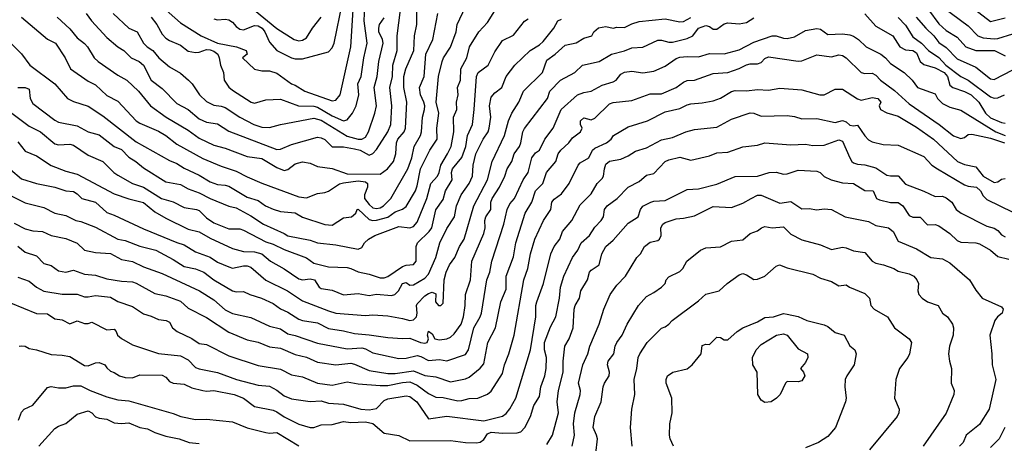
# Model space of a CAD drawing. Header units: metres. Extents: x -46681 to -43747, y -240911 to -237677.
# Tile 848 of 1056: x -44650 to -44517, y -238867 to -238809. Entities that reach past the tile are written whole.
import ezdxf

# ---------------------------------------------------------------- set-up
doc = ezdxf.new("R2010")
doc.units = ezdxf.units.M
doc.layers.add('CONTOUR_INDEX', color=1, linetype='Continuous')
doc.layers.add('CONTOUR_INTER', color=3, linetype='Continuous')

msp = doc.modelspace()

# ---------------------------------------------------------------- linework, layer by layer
at = {"layer": 'CONTOUR_INDEX'}
for points, elevation in [([(-44632.1, -238806.72), (-44628.6, -238809.8), (-44625.81, -238811.52), (-44623.61, -238812.52), (-44621.05, -238813.02), (-44619.72, -238813.52), (-44619.62, -238814.02), (-44620.25, -238814.52), (-44618.6, -238816.03), (-44617.6, -238816.27), (-44616.6, -238816.26), (-44615.6, -238816.58), (-44613.6, -238818.01), (-44613.1, -238818.19), (-44611.79, -238819.02), (-44608.1, -238820.35), (-44607.6, -238820.25), (-44607.05, -238819.52), (-44605.57, -238813.02), (-44605.29, -238808.02)], 100), ([(-44651.6, -238829.63), (-44650.1, -238830.86), (-44648.07, -238831.52), (-44645.6, -238832.01), (-44644.1, -238832.48), (-44643.1, -238832.59), (-44642.6, -238832.89), (-44641.94, -238833.52), (-44640.1, -238834.03), (-44638.6, -238835.44), (-44637.6, -238835.77), (-44633.6, -238837.64), (-44629.1, -238839.5), (-44628.1, -238839.81), (-44626.6, -238840.76), (-44624.6, -238841.48), (-44623.6, -238842.14), (-44622.1, -238842.79), (-44621.6, -238842.97), (-44620.1, -238842.65), (-44619.6, -238842.65), (-44619.1, -238842.84), (-44617.1, -238844.6), (-44614.13, -238846.02), (-44612.1, -238847.37), (-44608.6, -238848.74), (-44607.6, -238849.03), (-44603.6, -238849.34), (-44602.6, -238849.27), (-44600.6, -238849.42), (-44598.6, -238849.76), (-44597.6, -238850.05), (-44597.1, -238849.94), (-44596.7, -238849.52), (-44596.61, -238849.02), (-44596.7, -238848.02), (-44596.6, -238847.78), (-44595.6, -238846.68), (-44595.1, -238846.38), (-44594.6, -238846.2), (-44594.1, -238846.42), (-44594.14, -238847.52), (-44593.73, -238848.02), (-44593.43, -238848.02), (-44593.1, -238847.7), (-44592.97, -238844.52), (-44592.68, -238843.52), (-44592.26, -238842.52), (-44591.52, -238841.52), (-44590.91, -238840.02), (-44590.27, -238839.02), (-44588.94, -238834.52), (-44587.11, -238831.02), (-44586.47, -238828.52), (-44584.79, -238825.02), (-44584.27, -238823.02), (-44583.81, -238822.02), (-44582.87, -238820.52), (-44582.24, -238819.02), (-44579.69, -238816.52), (-44579.1, -238814.85), (-44577.94, -238814.02), (-44576.6, -238812.82), (-44575.1, -238812.49), (-44574.1, -238811.85), (-44573, -238811.52), (-44572.73, -238811.02), (-44572.1, -238810.44), (-44571.1, -238810.3), (-44570.1, -238810.5), (-44569.6, -238810.38), (-44568.6, -238810.41), (-44567.6, -238809.92), (-44566.6, -238809.61), (-44563.1, -238809.23), (-44561.1, -238809.65), (-44560.6, -238809.62), (-44559.6, -238809.06)], 110), ([(-44650.12, -238809.02), (-44646.6, -238812), (-44645.52, -238812.52), (-44644.23, -238814.52), (-44643.48, -238816.02), (-44641.1, -238817.67), (-44640.1, -238818.17), (-44638.6, -238819.62), (-44637.1, -238820.38), (-44634.6, -238823.02), (-44634.1, -238823.33), (-44631.6, -238824.44), (-44630.6, -238825.02), (-44629.1, -238826.17), (-44625.6, -238828.11), (-44623.1, -238829.16), (-44621.1, -238829.84), (-44619.6, -238830.63), (-44617.6, -238831.46), (-44612.6, -238833.32), (-44611.6, -238833.44), (-44610.1, -238832.87), (-44609.1, -238832.71), (-44608.6, -238832.55), (-44607.1, -238831.56), (-44606.6, -238831.4), (-44604.6, -238831.16), (-44603.6, -238831.29), (-44603.35, -238831.52), (-44603.32, -238832.02), (-44603.74, -238833.02), (-44603.72, -238833.52), (-44603.1, -238834.37), (-44602.6, -238834.78), (-44602.1, -238834.89), (-44601.6, -238834.78), (-44601.18, -238834.52), (-44600.17, -238833.52), (-44597.88, -238829.52), (-44597.35, -238828.02), (-44597.02, -238826.52), (-44596.18, -238825.02), (-44596.03, -238824.52), (-44595.91, -238822.52), (-44595.62, -238821.52), (-44595.6, -238821.02), (-44595.7, -238820.52), (-44596.18, -238819.52), (-44596.32, -238818.52), (-44595.69, -238817.02), (-44595.43, -238814.02), (-44594.48, -238812.02), (-44593.84, -238808.52)], 105), ([(-44531.6, -238809.05), (-44530.6, -238810.1), (-44529.6, -238811.69), (-44528.42, -238812.52), (-44527.5, -238813.52), (-44526.1, -238814.48), (-44525.15, -238815.52), (-44523.1, -238817.02), (-44522.1, -238817.54), (-44519.1, -238819.81), (-44518.6, -238819.98), (-44518.1, -238819.92), (-44517.19, -238819.52)], 110), ([(-44651.6, -238847.64), (-44648.1, -238849.1), (-44646.6, -238849.13), (-44645.6, -238849.8), (-44644.6, -238849.96), (-44643.6, -238850.48), (-44642.6, -238850.07), (-44641.6, -238850.43), (-44641.1, -238850.43), (-44640.6, -238850.24), (-44638.6, -238851.3), (-44637.6, -238851.21), (-44637.31, -238851.52), (-44637.12, -238852.02), (-44636.6, -238852.48), (-44635.1, -238853.31), (-44631.6, -238854.51), (-44628.6, -238854.83), (-44627.6, -238855.36), (-44626.6, -238856.39), (-44626.1, -238856.57), (-44623.6, -238857.07), (-44621.05, -238858.02), (-44618.1, -238858.78), (-44616.6, -238858.9), (-44615.6, -238859.44), (-44614.6, -238860.23), (-44613.6, -238860.64), (-44611.1, -238860.99), (-44609.6, -238860.91), (-44608.6, -238861.23), (-44606.6, -238861.35), (-44604.22, -238862.02), (-44603.1, -238862.13), (-44602.1, -238861.93), (-44601.1, -238860.87), (-44600.6, -238860.63), (-44598.1, -238860.23), (-44597.6, -238860.32), (-44596.67, -238861.02), (-44595.1, -238863.35), (-44592.6, -238862.98), (-44587.6, -238863.6), (-44585.1, -238862.96), (-44584.6, -238862.6), (-44584.1, -238861.99), (-44583.29, -238860.52), (-44581.29, -238854.02), (-44580.59, -238849.52), (-44580.58, -238848.02), (-44580.45, -238847.52), (-44579.54, -238845.02), (-44578.56, -238841.02), (-44578.1, -238840.02), (-44577.35, -238839.02), (-44576.99, -238838.02), (-44575.7, -238836.52), (-44574.6, -238834.4), (-44573.1, -238832.9), (-44572.3, -238831.52), (-44571.6, -238830.82), (-44571.41, -238830.52), (-44571.31, -238829.52), (-44571.1, -238828.88), (-44570.6, -238828.49), (-44569.1, -238828.2), (-44568.1, -238827.77), (-44567.1, -238827.13), (-44565.6, -238826.69), (-44563.6, -238825.6), (-44562.1, -238825.3), (-44560.28, -238824.52), (-44559.1, -238824.2), (-44556.1, -238823.87), (-44554.1, -238822.81), (-44551.6, -238821.97), (-44551.1, -238822.02), (-44550.1, -238822.4), (-44546.6, -238822.3), (-44545.6, -238822.43), (-44544.6, -238822.78), (-44542.6, -238822.74), (-44540.1, -238823.25), (-44539.1, -238823.01), (-44538.6, -238823.19), (-44538.1, -238823.64), (-44537.6, -238823.72), (-44537.1, -238823.61), (-44536.1, -238825.05), (-44535.6, -238825.59), (-44535.1, -238825.87), (-44533.6, -238826.24), (-44531.6, -238826.34), (-44528.1, -238827.85), (-44527.04, -238829.02), (-44526.25, -238829.52), (-44522.6, -238831.69), (-44522.1, -238831.88), (-44520.99, -238832.02), (-44520.46, -238832.52), (-44520.1, -238833.18), (-44519.6, -238833.69), (-44516.1, -238835.37)], 115), ([(-44567.55, -238867.02), (-44567.77, -238864.52), (-44567.6, -238862.02), (-44567.2, -238860.02), (-44567.29, -238858.02), (-44566.9, -238856.52), (-44566.74, -238855.02), (-44566.52, -238854.52), (-44565.5, -238853.02), (-44563.6, -238851.06), (-44563.1, -238850.88), (-44562.61, -238850.52), (-44562.15, -238850.02), (-44558.6, -238847.39), (-44557.6, -238846.49), (-44555.77, -238846.02), (-44554.72, -238845.02), (-44553.1, -238843.85), (-44552.6, -238843.69), (-44552.1, -238843.85), (-44551.1, -238844.47), (-44550.6, -238844.44), (-44549.6, -238844.03), (-44548.1, -238842.67), (-44547.62, -238842.52)], 120), ([(-44547.62, -238842.52), (-44546.6, -238842.9), (-44543.1, -238843.78), (-44542.1, -238844.33), (-44540.6, -238844.75), (-44539.6, -238845.35), (-44538.6, -238845.2), (-44538.17, -238845.52), (-44536.1, -238846.39), (-44535.48, -238847.02), (-44535.26, -238848.02), (-44534.84, -238848.52), (-44533.01, -238849.52), (-44532.1, -238851.02), (-44530.1, -238852.53), (-44529.77, -238853.02), (-44530.03, -238854.52), (-44530.26, -238855.02), (-44531.42, -238856.52), (-44531.88, -238858.02), (-44532.08, -238860.52), (-44531.45, -238862.02), (-44531.5, -238862.52), (-44531.74, -238863.02), (-44535.48, -238867.52)], 120)]:
    msp.add_lwpolyline(points, dxfattribs=dict(at, elevation=elevation))
at = {"layer": 'CONTOUR_INTER'}
for points, elevation in [([(-44652.06, -238812.02), (-44650.1, -238813.98), (-44649, -238815.52), (-44645.6, -238818.05), (-44643.89, -238820.02), (-44643.1, -238820.43), (-44641.1, -238821.05), (-44639.1, -238822.34), (-44634.6, -238825.89), (-44630.1, -238828.41), (-44629.1, -238828.79), (-44628.1, -238829.44), (-44626.1, -238830.38), (-44624.6, -238831.29), (-44623.6, -238831.63), (-44622.6, -238831.72), (-44622.1, -238831.89), (-44619.6, -238833.36), (-44618.1, -238833.83), (-44617.11, -238834.52), (-44616.1, -238834.96), (-44615.1, -238835.31), (-44613.1, -238835.49), (-44612.1, -238836.05), (-44609.1, -238837.04), (-44608.1, -238837.13), (-44606.6, -238836.14), (-44605.51, -238836.02), (-44604.91, -238835.52), (-44604.72, -238835.02), (-44604.6, -238834.96), (-44603.1, -238836.37), (-44602.6, -238836.51), (-44602.1, -238836.47), (-44600.6, -238836.08), (-44599.6, -238835.34), (-44598.6, -238834.98), (-44598.1, -238834.62), (-44596.86, -238832.52), (-44596.6, -238831.84), (-44596.17, -238829.52), (-44594.91, -238827.02), (-44593.93, -238825.52), (-44593.96, -238824.02), (-44593.68, -238822.02), (-44594.03, -238820.52), (-44593.74, -238817.02), (-44593.23, -238815.02), (-44593.05, -238814.52), (-44592.1, -238813.07), (-44591.34, -238811.02), (-44591.2, -238810.02), (-44590.1, -238807.63)], 106), ([(-44632.6, -238809.04), (-44631.83, -238810.02), (-44631.1, -238811.31), (-44630.6, -238811.86), (-44630.1, -238812.19), (-44628.6, -238812.79), (-44627.6, -238813.63), (-44626.6, -238813.8), (-44626.1, -238813.77), (-44625.1, -238813.39), (-44624.6, -238813.43), (-44624.1, -238813.62), (-44623.59, -238814.02), (-44623.39, -238814.52), (-44623.23, -238815.52), (-44622.82, -238816.52), (-44622.7, -238817.52), (-44622.1, -238818.49), (-44621.6, -238818.91), (-44619.05, -238820.52), (-44618.6, -238820.63), (-44617.1, -238820.19), (-44615.1, -238820.11), (-44612.68, -238821.02), (-44610.6, -238821.07), (-44610.1, -238821.2), (-44608.1, -238822.36), (-44606.6, -238823.02), (-44606.1, -238822.89), (-44605.37, -238822.02), (-44604.88, -238821.02), (-44604.51, -238819.52), (-44604.62, -238818.02), (-44604.21, -238817.02), (-44603.85, -238814.52), (-44603.4, -238812.52), (-44603.77, -238809.52), (-44603.71, -238807.52)], 101), ([(-44624.1, -238809.23), (-44623.6, -238809.38), (-44622.6, -238809.3), (-44622.1, -238809.4), (-44621.6, -238809.69), (-44621.1, -238810.29), (-44620.6, -238810.66), (-44620.1, -238810.71), (-44618.6, -238810.13), (-44618.1, -238810.19), (-44617.57, -238810.52), (-44617.22, -238811.02), (-44616.6, -238812.38), (-44615.6, -238813.52), (-44613.6, -238814.51), (-44613.1, -238814.66), (-44612.1, -238814.64), (-44608.6, -238813.69), (-44608.1, -238813.16), (-44607.86, -238812.52), (-44606.73, -238807.02)], 99), ([(-44525.6, -238807.64), (-44522.1, -238810.19), (-44520.79, -238811.52), (-44520.1, -238811.81), (-44518.6, -238811.96), (-44518.1, -238811.91), (-44516.1, -238811.26)], 107), ([(-44523.04, -238806.52), (-44519.1, -238809.6), (-44517.1, -238809.11)], 106), ([(-44650.63, -238818.52), (-44649.6, -238818.55), (-44649.1, -238818.74), (-44648.94, -238820.02), (-44648.6, -238820.68), (-44645.6, -238822.94), (-44645.1, -238823.21), (-44642.6, -238823.69), (-44641.1, -238824.52), (-44639.6, -238824.94), (-44637.6, -238826.49), (-44636.6, -238826.89), (-44635.6, -238827.96), (-44634.67, -238828.52), (-44633.6, -238829.41), (-44630.6, -238831.27), (-44628.6, -238831.65), (-44627.6, -238832.24), (-44626.1, -238832.78), (-44624.6, -238833.55), (-44622.1, -238834.58), (-44621.1, -238834.8), (-44619.1, -238835.9), (-44617.4, -238837.02), (-44614.6, -238838.25), (-44614.1, -238838.58), (-44611.1, -238839.16), (-44610.1, -238839.53), (-44607.6, -238839.8), (-44604.6, -238840.41), (-44604.1, -238840.15), (-44603.73, -238839.52), (-44603.21, -238839.02), (-44602.35, -238838.52), (-44599.1, -238837.34), (-44597.6, -238837.52), (-44597.1, -238837.32), (-44596.6, -238836.75), (-44595.31, -238833.52), (-44594.79, -238831.52), (-44593.89, -238830.52), (-44593.63, -238830.02), (-44593.42, -238829.02), (-44592.5, -238827.52), (-44592.04, -238826.52), (-44591.66, -238824.52), (-44591.71, -238822.52), (-44591.24, -238821.52), (-44591.29, -238820.52), (-44591.07, -238819.52), (-44591.17, -238818.52), (-44590.76, -238817.52), (-44590.71, -238816.02), (-44589.89, -238814.52), (-44589.56, -238813.02), (-44588.28, -238811.02), (-44587.1, -238809.73), (-44586.1, -238808.17)], 107), ([(-44645.31, -238809.02), (-44643.6, -238810.61), (-44642.6, -238811.83), (-44641.6, -238812.6), (-44641.21, -238813.02), (-44640.3, -238814.52), (-44639.75, -238815.02), (-44637.1, -238816.87), (-44635.87, -238817.52), (-44634.28, -238819.02), (-44632.66, -238821.02), (-44630.56, -238822.52), (-44627.6, -238824.31), (-44626.1, -238825.4), (-44624.1, -238826.33), (-44622.6, -238826.73), (-44619.6, -238827.85), (-44617.6, -238828.15), (-44615.6, -238829.36), (-44614.6, -238829.73), (-44614.1, -238829.62), (-44613.1, -238828.86), (-44612.1, -238828.56), (-44611.1, -238828.76), (-44610.1, -238829.22), (-44608.1, -238829.48), (-44606.1, -238830.19), (-44601.6, -238830.23), (-44600.65, -238829.52), (-44599.82, -238828.52), (-44599.52, -238827.52), (-44599.43, -238826.02), (-44599.24, -238825.52), (-44598.39, -238824.52), (-44598.21, -238824.02), (-44598, -238820.52), (-44598.43, -238818.52), (-44598.41, -238817.02), (-44598.17, -238816.02), (-44597.09, -238813.52), (-44596.99, -238811.52), (-44596.65, -238810.02), (-44596.66, -238808.02)], 104), ([(-44641.35, -238808.52), (-44640.65, -238809.52), (-44638.6, -238811.77), (-44637.1, -238813.04), (-44636.28, -238813.52), (-44635.3, -238814.52), (-44634.2, -238815.02), (-44633.6, -238815.5), (-44632.6, -238817.53), (-44631.1, -238818.66), (-44629.1, -238820.71), (-44627.6, -238821.49), (-44626.1, -238822.76), (-44625.1, -238823.21), (-44623.6, -238823.44), (-44622.1, -238824.43), (-44615.6, -238826.91), (-44615.1, -238826.88), (-44613.6, -238826.24), (-44610.1, -238825.25), (-44609.6, -238825.33), (-44609.1, -238825.57), (-44608.1, -238826.55), (-44606.6, -238826.57), (-44605.1, -238826.81), (-44604.31, -238827.02), (-44603.1, -238827.67), (-44602.6, -238827.45), (-44602.1, -238826.89), (-44600.58, -238824.52), (-44600.2, -238823.52), (-44600.05, -238821.02), (-44600.32, -238818.52), (-44599.94, -238817.02), (-44599.9, -238815.52), (-44599.34, -238813.52), (-44599.3, -238811.52), (-44598.85, -238808.02)], 103), ([(-44637.72, -238808.52), (-44635.6, -238810.49), (-44634.48, -238811.02), (-44633.61, -238812.52), (-44633.14, -238813.02), (-44632.35, -238813.52), (-44631.53, -238814.52), (-44630.1, -238815.74), (-44628.6, -238816.57), (-44627.53, -238817.52), (-44627.04, -238818.02), (-44626.05, -238819.52), (-44625.1, -238820.43), (-44624.1, -238820.93), (-44623.1, -238821.03), (-44622.6, -238821.21), (-44620.6, -238822.53), (-44618.69, -238823.52), (-44617.6, -238823.9), (-44616.6, -238823.95), (-44615.1, -238823.51), (-44610.6, -238822.66), (-44609.6, -238822.94), (-44606.1, -238825.1), (-44604.6, -238825.52), (-44604.1, -238825.53), (-44603.6, -238825.25), (-44603.18, -238824.52), (-44602.33, -238822.02), (-44602.11, -238821.02), (-44602.43, -238818.52), (-44602.02, -238817.02), (-44601.78, -238815.02), (-44601.21, -238812.52), (-44601.3, -238812.02), (-44601.78, -238811.02), (-44601.81, -238810.52), (-44601.69, -238810.02), (-44601.1, -238809.13)], 102), ([(-44618.6, -238808.05), (-44615.6, -238810.55), (-44613.26, -238812.02), (-44612.6, -238812.22), (-44612.1, -238812.13), (-44611.6, -238811.82), (-44610.77, -238810.52), (-44609.6, -238809.04)], 98), ([(-44536.1, -238808.57), (-44534.6, -238810.22), (-44532.3, -238811.52), (-44531.37, -238813.02), (-44530.6, -238813.43), (-44529.58, -238813.52), (-44529.1, -238813.83), (-44528.63, -238815.02), (-44528.1, -238815.43), (-44526.6, -238815.88), (-44525.36, -238816.52), (-44524.92, -238817.02), (-44524.6, -238818.21), (-44524.2, -238818.52), (-44522.6, -238819.05), (-44521.72, -238819.52), (-44520.68, -238820.52), (-44519.79, -238822.02), (-44519.1, -238822.63), (-44517.6, -238823.24), (-44517.1, -238823.33)], 111), ([(-44529.15, -238809.02), (-44527.85, -238810.52), (-44526.77, -238811.52), (-44526.1, -238812.46), (-44525.1, -238813.14), (-44523.6, -238814.66), (-44521.1, -238815.8), (-44519.1, -238817.34), (-44518.6, -238817.43), (-44516.1, -238816.12)], 109), ([(-44527.49, -238808.02), (-44526.1, -238809.94), (-44525.1, -238810.83), (-44523.6, -238811.7), (-44522.43, -238813.02), (-44521.1, -238813.54), (-44518.58, -238813.52), (-44517.1, -238814.23)], 108), ([(-44653.87, -238832.02), (-44649.6, -238834.14), (-44647.1, -238834.75), (-44645.6, -238835.52), (-44644.1, -238835.85), (-44642.77, -238836.52), (-44642.1, -238836.65), (-44640.1, -238837.42), (-44637.1, -238839.03), (-44636.1, -238839.2), (-44634.1, -238840), (-44631.96, -238840.52), (-44629.6, -238841.77), (-44628.1, -238842.72), (-44626.6, -238843.07), (-44625.47, -238843.52), (-44624.1, -238844.52), (-44621.6, -238846.01), (-44621.1, -238846.14), (-44620.1, -238846.11), (-44619.25, -238846.52), (-44617.68, -238847.02), (-44616.1, -238847.75), (-44615.1, -238848.46), (-44614.1, -238848.9), (-44612.6, -238849.86), (-44612.1, -238850.05), (-44610.1, -238850.35), (-44608.6, -238851.12), (-44606.6, -238851.42), (-44605.1, -238851.8), (-44603.1, -238851.95), (-44600.6, -238852.35), (-44598.6, -238852.48), (-44597.6, -238852.42), (-44596.17, -238853.02), (-44595.6, -238853.08), (-44595.25, -238853.02), (-44595.1, -238852.52), (-44595.24, -238852.02), (-44595.1, -238851.47), (-44594.6, -238851.83), (-44594.21, -238852.52), (-44593.6, -238852.64), (-44592.6, -238852.5), (-44592.1, -238852.28), (-44591.6, -238851.82), (-44590.65, -238850.52), (-44590.35, -238849.52), (-44590.14, -238848.02), (-44590.1, -238846.52), (-44589.42, -238844.52), (-44589.22, -238842.02), (-44587.6, -238838.29), (-44587.44, -238837.52), (-44587.49, -238836.52), (-44587.33, -238836.02), (-44586.68, -238835.02), (-44586.64, -238834.02), (-44586.48, -238833.52), (-44585.49, -238832.02), (-44584.75, -238830.52), (-44584.43, -238829.52), (-44583.84, -238828.52), (-44583.49, -238827.52), (-44582.79, -238826.52), (-44582.59, -238826.02), (-44582.35, -238824.52), (-44582.1, -238824.05), (-44579.01, -238820.02), (-44578.7, -238819.02), (-44577.22, -238817.52), (-44575.29, -238816.52), (-44574.27, -238815.52), (-44572, -238815.02), (-44570.36, -238814.02), (-44568.6, -238813.56), (-44567.6, -238813.17), (-44566.1, -238813.07), (-44564.1, -238812.13), (-44563.6, -238812.12), (-44562.6, -238812.42), (-44562.1, -238812.39), (-44560.1, -238811.92), (-44559.33, -238811.52), (-44558.58, -238810.52), (-44557.6, -238810.16), (-44557.1, -238810.28), (-44556.6, -238810.66), (-44556.1, -238810.66), (-44555.1, -238809.94), (-44554.6, -238809.8), (-44553.1, -238809.94), (-44552.1, -238809.74), (-44551.1, -238809.11)], 111), ([(-44651.6, -238821.86), (-44649.1, -238823.75), (-44647.56, -238824.52), (-44645.6, -238826.15), (-44645.1, -238826.29), (-44643.6, -238826.19), (-44643.1, -238826.33), (-44641.1, -238827.69), (-44639.11, -238828.52), (-44637.62, -238830.02), (-44637.1, -238830.37), (-44635.1, -238831.53), (-44633.6, -238832.01), (-44631.2, -238833.52), (-44629.6, -238833.97), (-44628.1, -238834.77), (-44626.44, -238835.02), (-44626.1, -238835.17), (-44625.1, -238836.14), (-44624.1, -238836.81), (-44622.1, -238837.63), (-44620.6, -238837.64), (-44620.1, -238837.83), (-44617.1, -238839.41), (-44616.1, -238839.71), (-44614.6, -238840.45), (-44611.6, -238841.58), (-44610.6, -238842.27), (-44608.6, -238842.77), (-44606.1, -238842.88), (-44605.6, -238842.99), (-44604.6, -238843.47), (-44603.1, -238843.77), (-44601.6, -238844.25), (-44601.1, -238844.25), (-44600.6, -238844.07), (-44598.6, -238842.71), (-44598.1, -238842.54), (-44597.1, -238842.47), (-44596.75, -238842.02), (-44596.77, -238840.02), (-44596.58, -238839.52), (-44594.99, -238838.02), (-44594.62, -238837.52), (-44594.1, -238835.08), (-44593.1, -238833.68), (-44592.78, -238832.52), (-44591.9, -238831.02), (-44591.97, -238830.02), (-44591.82, -238829.52), (-44590.6, -238828), (-44590.03, -238826.52), (-44589.83, -238825.02), (-44589.15, -238823.52), (-44588.89, -238821.52), (-44588.6, -238817.02), (-44588.36, -238816.52), (-44587.01, -238815.52), (-44586.1, -238813.69), (-44585.1, -238812.17), (-44583.6, -238811.44), (-44582.1, -238809.54), (-44581.6, -238809.23)], 108), ([(-44650.6, -238825.88), (-44649.6, -238827.15), (-44648.1, -238827.77), (-44646.1, -238829.07), (-44644.1, -238829.84), (-44642.6, -238830.26), (-44637.6, -238832.92), (-44635.6, -238833.58), (-44633.6, -238834.06), (-44632.1, -238835.33), (-44630.6, -238836.2), (-44627.6, -238837.67), (-44626.1, -238838.04), (-44624.6, -238838.91), (-44621.6, -238840.31), (-44620.1, -238840.7), (-44618.6, -238840.77), (-44617.6, -238841.04), (-44616.43, -238842.02), (-44614.6, -238843.04), (-44612.6, -238844.42), (-44612.1, -238844.53), (-44611.1, -238844.42), (-44610.48, -238844.52), (-44609.87, -238845.52), (-44609.6, -238845.71), (-44608.1, -238845.94), (-44606.6, -238846.57), (-44604.6, -238846.39), (-44603.1, -238846.65), (-44602.1, -238846.49), (-44600.1, -238846.64), (-44599.63, -238846.52), (-44599.16, -238846.02), (-44598.6, -238845.02), (-44598.1, -238844.9), (-44597.6, -238845.27), (-44597.1, -238845.21), (-44595.6, -238844.29), (-44595.1, -238843.79), (-44594.09, -238841.52), (-44593.54, -238839.52), (-44592.6, -238837.58), (-44591.58, -238836.02), (-44591.29, -238834.52), (-44590.67, -238833.02), (-44589.6, -238831.51), (-44589.13, -238830.52), (-44589.05, -238829.02), (-44588.67, -238827.52), (-44587.71, -238825.52), (-44587.03, -238824.52), (-44586.88, -238824.02), (-44586.68, -238822.52), (-44586.85, -238821.02), (-44586.6, -238819.85), (-44586.1, -238819.26), (-44585.16, -238818.52), (-44584.6, -238817.06), (-44583.41, -238815.52), (-44581.35, -238813.52), (-44580.1, -238812.74), (-44579.6, -238812.29), (-44578.13, -238810.52), (-44577.59, -238809.52), (-44577.1, -238809.28)], 109), ([(-44651.1, -238836.87), (-44649.6, -238837.65), (-44648.6, -238837.9), (-44647.26, -238838.02), (-44646.1, -238838.54), (-44644.1, -238838.95), (-44642.6, -238839.57), (-44641.59, -238840.52), (-44640.1, -238840.85), (-44638.1, -238840.96), (-44636.6, -238841.77), (-44635.1, -238842.05), (-44633.6, -238842.77), (-44631.1, -238843.66), (-44626.05, -238846.02), (-44624.1, -238847.24), (-44622.6, -238848.58), (-44621.6, -238849.1), (-44619.1, -238849.62), (-44616.6, -238850.79), (-44615.1, -238851.15), (-44614.1, -238851.85), (-44613.1, -238852.06), (-44610.1, -238853.12), (-44606.1, -238853.87), (-44604.1, -238853.75), (-44603.6, -238853.86), (-44602.6, -238854.42), (-44599.1, -238855.17), (-44598.1, -238855.13), (-44596.6, -238854.78), (-44596.1, -238854.9), (-44595.1, -238855.44), (-44593.6, -238855.3), (-44592.6, -238855.49), (-44590.1, -238854.65), (-44589.67, -238854.02), (-44588.97, -238851.02), (-44588.08, -238849.52), (-44587.91, -238849.02), (-44587.22, -238844.52), (-44586.8, -238843.52), (-44586.53, -238842.02), (-44584.92, -238837.02), (-44584.46, -238835.02), (-44584.1, -238834.27), (-44583.46, -238833.52), (-44582.27, -238831.02), (-44581.63, -238830.02), (-44581.12, -238828.02), (-44580.6, -238827.37), (-44580.09, -238827.02), (-44579.36, -238825.52), (-44578.21, -238824.02), (-44577.15, -238821.52), (-44574.95, -238819.52), (-44574.1, -238819.19), (-44573.1, -238819.02), (-44571.6, -238818.19), (-44570.1, -238817.77), (-44569.7, -238817.52), (-44569.1, -238816.72), (-44568.6, -238816.46), (-44567.6, -238816.32), (-44566.1, -238816.56), (-44564.6, -238816.34), (-44563.1, -238815.64), (-44561.6, -238814.59), (-44561.1, -238814.42), (-44560.1, -238814.32), (-44558.6, -238814.36), (-44557.1, -238813.93), (-44555.1, -238813.97), (-44553.1, -238813.42), (-44551.1, -238812.39), (-44548.6, -238811.55), (-44548.1, -238811.53), (-44547.1, -238811.86), (-44546.6, -238811.9), (-44545.6, -238811.66), (-44544.1, -238810.81), (-44542.6, -238810.54), (-44542.1, -238810.66), (-44541.1, -238811.36), (-44539.1, -238811.28), (-44538.1, -238811.4), (-44537.6, -238811.59), (-44536.94, -238812.02), (-44535.9, -238813.02), (-44533.94, -238814.02), (-44533.29, -238814.52), (-44532.6, -238815.28), (-44530.78, -238816.52), (-44529.69, -238817.52), (-44528.98, -238818.52), (-44526.6, -238819.39), (-44526.25, -238820.02), (-44525.6, -238820.7), (-44524.6, -238821.19), (-44523.1, -238821.58), (-44518.37, -238824.52), (-44517.1, -238825.02)], 112), ([(-44650.6, -238839.99), (-44649.6, -238840.81), (-44648.1, -238841.28), (-44647.1, -238842.34), (-44646.1, -238842.61), (-44645.1, -238843.3), (-44644.1, -238843.48), (-44643.1, -238843.23), (-44641.6, -238843.75), (-44640.1, -238843.91), (-44638.6, -238844.39), (-44636.6, -238844.73), (-44635.1, -238844.82), (-44634.6, -238845), (-44632.1, -238846.37), (-44630.6, -238846.7), (-44628.6, -238847.4), (-44627.6, -238848.37), (-44625.1, -238849.64), (-44622.1, -238851.62), (-44619.6, -238852.64), (-44618.1, -238852.98), (-44616.6, -238853.61), (-44615.1, -238853.79), (-44613.1, -238854.64), (-44611.6, -238855), (-44610.1, -238855.67), (-44607.6, -238856.02), (-44605.6, -238855.8), (-44605.1, -238855.92), (-44603.1, -238856.81), (-44600.6, -238857.19), (-44599.6, -238857.19), (-44597.1, -238856.83), (-44595.6, -238857.46), (-44594.1, -238857.67), (-44592.1, -238858.34), (-44590.1, -238857.9), (-44589.6, -238857.68), (-44588.1, -238856.47), (-44587.6, -238855.88), (-44587.05, -238853.02), (-44586.03, -238851.02), (-44585.3, -238847.52), (-44584.6, -238845.79), (-44584.58, -238844.02), (-44583.6, -238841.41), (-44583.26, -238839.52), (-44582.03, -238835.52), (-44581.11, -238834.02), (-44580.6, -238832.5), (-44579.64, -238831.52), (-44579.14, -238830.02), (-44577.89, -238828.52), (-44577.55, -238827.52), (-44577.18, -238827.02), (-44576.1, -238826.02), (-44575.6, -238825.34), (-44574.52, -238824.52), (-44574.33, -238824.02), (-44574.55, -238823.52), (-44574.52, -238823.02), (-44574.1, -238822.64), (-44573.1, -238822.88), (-44572.6, -238822.66), (-44570.6, -238820.75), (-44570.1, -238820.55), (-44567.6, -238820.3), (-44565.1, -238819.38), (-44563.6, -238819.39), (-44561.6, -238818.52), (-44560.6, -238817.79), (-44560.1, -238817.58), (-44559.1, -238817.55), (-44556.6, -238816.64), (-44554.6, -238816.51), (-44553.1, -238815.97), (-44552.1, -238815.46), (-44551.6, -238815.34), (-44550.6, -238815.35), (-44550.1, -238815.13), (-44549.6, -238814.6), (-44549.1, -238814.39), (-44545.1, -238814.97), (-44544.6, -238814.92), (-44542.6, -238814.13), (-44540.6, -238814.36), (-44539.6, -238814.11), (-44539.1, -238814.18), (-44538.6, -238814.53), (-44536.6, -238816.49), (-44536.1, -238816.63), (-44535.1, -238816.57), (-44534.6, -238816.85), (-44533.98, -238817.52), (-44532.1, -238818.94), (-44530.1, -238820.75), (-44526.03, -238823.52), (-44524.1, -238825.06), (-44523.1, -238825.41), (-44522.6, -238825.3), (-44522.1, -238824.9), (-44521.6, -238824.85), (-44519.1, -238825.36), (-44517.21, -238826.02)], 113), ([(-44650.6, -238844.19), (-44649.1, -238844.7), (-44648.08, -238845.52), (-44647.1, -238846.06), (-44644.6, -238846.47), (-44642.6, -238846.48), (-44641.6, -238846.82), (-44641.1, -238846.84), (-44640.1, -238846.64), (-44638.1, -238846.9), (-44637.1, -238847.47), (-44635.1, -238848.14), (-44633.6, -238849.15), (-44632.6, -238849.43), (-44631.6, -238849.88), (-44630.54, -238850.02), (-44630.1, -238850.25), (-44629.69, -238851.02), (-44629.08, -238851.52), (-44627.1, -238852.45), (-44626.1, -238853.13), (-44625.1, -238853.26), (-44622.1, -238854.8), (-44618.1, -238856.13), (-44615.1, -238856.6), (-44613.6, -238857.39), (-44612.1, -238857.66), (-44610.1, -238858.53), (-44608.1, -238858.78), (-44606.1, -238858.31), (-44604.6, -238858.62), (-44601.6, -238858.83), (-44600.6, -238858.81), (-44598.6, -238858.4), (-44597.6, -238858.35), (-44596.6, -238858.79), (-44595.1, -238859.91), (-44594.1, -238860.41), (-44593.1, -238860.43), (-44591.1, -238860.91), (-44590.6, -238860.87), (-44589.6, -238860.57), (-44588.4, -238860.52), (-44587.1, -238860.01), (-44586.6, -238859.59), (-44585.1, -238857.21), (-44584.82, -238856.02), (-44584.22, -238854.52), (-44583.5, -238852.02), (-44582.21, -238844.52), (-44581.65, -238843.02), (-44581.28, -238841.02), (-44580.71, -238839.02), (-44579.54, -238836.52), (-44578.53, -238835.02), (-44578.41, -238834.02), (-44578.1, -238833.65), (-44577.1, -238832.92), (-44576.06, -238831.52), (-44574.84, -238829.02), (-44574.6, -238828.72), (-44573.41, -238828.02), (-44572.93, -238827.02), (-44572.6, -238826.73), (-44571.01, -238826.02), (-44570.37, -238825.52), (-44570.05, -238825.02), (-44568.1, -238823.86), (-44565.47, -238823.02), (-44563.1, -238821.81), (-44561.1, -238821.37), (-44560.1, -238820.86), (-44559.6, -238820.74), (-44558.1, -238820.62), (-44556.6, -238820.33), (-44555.6, -238819.96), (-44554.1, -238819.06), (-44553.6, -238818.92), (-44552.1, -238818.99), (-44550.6, -238818.79), (-44549.1, -238818.88), (-44547.6, -238818.62), (-44544.6, -238818.86), (-44542.19, -238819.52), (-44541.6, -238819.53), (-44540.1, -238818.75), (-44539.1, -238818.76), (-44537.1, -238820.08), (-44536.6, -238820.26), (-44535.1, -238819.88), (-44534.31, -238820.02), (-44533.94, -238820.52), (-44534.16, -238821.02), (-44533.99, -238821.52), (-44533.1, -238821.96), (-44531.6, -238822.41), (-44529.1, -238823.88), (-44526.81, -238825.52), (-44523.54, -238828.52), (-44522.6, -238828.93), (-44521.1, -238829.26), (-44520.07, -238830.52), (-44518.6, -238831.38), (-44518.1, -238831.28), (-44517.6, -238830.92), (-44517.1, -238830.82)], 114), ([(-44650.44, -238853.52), (-44650.1, -238853.44), (-44649.64, -238853.52), (-44649.1, -238853.81), (-44648.1, -238853.99), (-44646.1, -238854.64), (-44644.6, -238854.71), (-44643.6, -238854.91), (-44641.6, -238856.12), (-44641.1, -238856.16), (-44640.1, -238855.76), (-44639.6, -238855.7), (-44638.84, -238856.02), (-44638.6, -238856.44), (-44638.1, -238856.89), (-44637.6, -238857.05), (-44636.87, -238857.52), (-44636.1, -238857.75), (-44635.1, -238857.78), (-44634.1, -238857.39), (-44631.1, -238857.43), (-44630.6, -238857.71), (-44630.1, -238858.27), (-44629.6, -238858.5), (-44628.1, -238858.65), (-44627.1, -238859.12), (-44625.6, -238859.48), (-44625.1, -238859.57), (-44624.1, -238859.48), (-44621.36, -238860.02), (-44620.1, -238860.55), (-44618.6, -238861.67), (-44616.1, -238862.18), (-44615.6, -238862.38), (-44614.6, -238863.08), (-44612.6, -238864.06), (-44611.1, -238864.49), (-44610.6, -238864.51), (-44609.6, -238864.12), (-44608.1, -238864.11), (-44606.6, -238863.67), (-44605.6, -238863.82), (-44603.6, -238863.74), (-44602.6, -238863.97), (-44601.1, -238865.28), (-44599.1, -238865.59), (-44597.6, -238866.3), (-44592.1, -238866.24), (-44590.1, -238866.53), (-44588.6, -238866.57), (-44588.1, -238866.47), (-44587.6, -238866.13), (-44587.1, -238865.35), (-44586.6, -238865.14), (-44585.1, -238865.29), (-44583.1, -238865.22), (-44582.6, -238865.08), (-44582.07, -238864.52), (-44581.29, -238863.02), (-44580.85, -238861.52), (-44580.1, -238860.31), (-44579.88, -238859.02), (-44579.37, -238857.52), (-44579.19, -238856.52), (-44579.15, -238855.02), (-44579.41, -238854.02), (-44579.4, -238853.02), (-44578.6, -238850.9), (-44577.86, -238849.52), (-44577.38, -238847.02), (-44577.25, -238845.52), (-44576.81, -238844.02), (-44575.6, -238841.52), (-44574.91, -238840.52), (-44574.46, -238839.52), (-44573.32, -238838.52), (-44572.6, -238837.43), (-44571.72, -238836.52), (-44571.44, -238836.02), (-44571.27, -238835.02), (-44570.91, -238834.52), (-44569.57, -238833.52), (-44568.1, -238832), (-44566.6, -238831.22), (-44565.6, -238830.4), (-44564.6, -238830.17), (-44563.1, -238828.52), (-44562.6, -238828.33), (-44561.1, -238827.95), (-44559.6, -238828.35), (-44557.1, -238827.77), (-44556.1, -238827.34), (-44554.6, -238827.25), (-44552.6, -238826.55), (-44550.6, -238826.31), (-44549.6, -238826.02), (-44546.1, -238826.28), (-44544.1, -238826.2), (-44543.1, -238826.35), (-44541.6, -238826.33), (-44539.6, -238825.59), (-44539.1, -238825.79), (-44538.1, -238828.05), (-44537.85, -238828.52), (-44537.6, -238828.71), (-44537.1, -238828.9), (-44536.1, -238828.98), (-44534.6, -238829.41), (-44533.1, -238830.36), (-44532.6, -238830.47), (-44531.6, -238830.46), (-44530.6, -238831.59), (-44528.1, -238832.55), (-44526.6, -238833.28), (-44525.6, -238833.22), (-44525.1, -238833.43), (-44524.32, -238834.02), (-44523.73, -238835.02), (-44523.08, -238835.52), (-44519.6, -238837.29), (-44518.6, -238837.54), (-44518.1, -238837.87), (-44517.6, -238838.47), (-44517.1, -238838.71)], 116), ([(-44579.1, -238866.8), (-44578.3, -238865.52), (-44577.52, -238862.52), (-44577.69, -238861.02), (-44577.52, -238859.52), (-44576.9, -238857.02), (-44576.89, -238855.52), (-44576.63, -238853.52), (-44576.05, -238852.52), (-44575.53, -238851.02), (-44575.41, -238848.52), (-44575.27, -238848.02), (-44574.69, -238847.02), (-44574.48, -238846.02), (-44573.6, -238844.52), (-44573.32, -238843.52), (-44573.1, -238843.23), (-44572.02, -238842.52), (-44571.64, -238841.02), (-44571.09, -238840.02), (-44570.1, -238839.16), (-44568.1, -238836.87), (-44566.75, -238836.02), (-44566.42, -238835.02), (-44566.1, -238834.58), (-44565.03, -238834.02), (-44564.6, -238833.88), (-44563.1, -238833.83), (-44560.1, -238832.32), (-44558.6, -238832.21), (-44556.1, -238831.59), (-44553.6, -238830.56), (-44550.6, -238830.52), (-44549.04, -238830.02)], 117), ([(-44549.04, -238830.02), (-44548.1, -238829.99), (-44547.1, -238830.24), (-44546.6, -238830.22), (-44545.1, -238829.72), (-44542.6, -238829.83), (-44542.13, -238830.02), (-44541.6, -238830.55), (-44540.63, -238831.02), (-44539.1, -238831.41), (-44537.6, -238831.51), (-44536.1, -238832.46), (-44534.97, -238832.52), (-44534.49, -238833.52), (-44534.1, -238833.72), (-44532.6, -238834.07), (-44531.6, -238834.09), (-44530.96, -238834.52), (-44530.1, -238835.84), (-44529.6, -238836.04), (-44528.6, -238836.08), (-44527.6, -238837.09), (-44526.6, -238837.07), (-44526.1, -238837.24), (-44524.6, -238838.26), (-44523.6, -238839.23), (-44523.1, -238839.43), (-44521.1, -238839.51), (-44520.6, -238839.68), (-44519.1, -238840.54), (-44518.1, -238841.36), (-44516.6, -238841.75)], 117), ([(-44575.68, -238867.02), (-44575.34, -238865.52), (-44575.48, -238864.02), (-44575.28, -238862.52), (-44574.57, -238860.02), (-44574.55, -238859.52), (-44574.81, -238858.52), (-44574.22, -238856.02), (-44573.54, -238854.52), (-44573.28, -238853.52), (-44571.99, -238850.52), (-44571.37, -238848.52), (-44570.52, -238846.52), (-44569.6, -238845.24), (-44568.43, -238844.02), (-44566.9, -238841.52), (-44566.42, -238841.02), (-44565.87, -238840.02), (-44565.1, -238839.43), (-44564.1, -238839.23), (-44563.87, -238839.02), (-44563.62, -238838.52), (-44563.69, -238837.52), (-44563.4, -238837.02), (-44563.1, -238836.8), (-44561.6, -238836.27), (-44560.6, -238836.2), (-44559.1, -238835.87), (-44556.6, -238834.6), (-44554.1, -238834.75), (-44552.6, -238834.19), (-44551.44, -238833.52)], 118), ([(-44551.44, -238833.52), (-44550.6, -238833.09), (-44550.1, -238833.08), (-44547.6, -238834.18), (-44546.1, -238833.96), (-44544.6, -238834.95), (-44543.6, -238834.89), (-44542.6, -238835.09), (-44541.6, -238834.92), (-44540.61, -238835.02), (-44538.75, -238836.02), (-44535.6, -238836.64), (-44534.6, -238837.21), (-44532.9, -238837.52), (-44532.25, -238838.02), (-44531.6, -238839.31), (-44529.1, -238840.35), (-44527.15, -238841.52), (-44525.6, -238841.68), (-44524.6, -238842.22), (-44521.94, -238844.52), (-44521.1, -238845.94), (-44520.22, -238847.02), (-44517.6, -238848.17), (-44517.37, -238848.52), (-44517.53, -238849.02), (-44518.15, -238849.52), (-44518.49, -238850.02), (-44519.21, -238852.02), (-44518.91, -238854.52), (-44518.88, -238856.02), (-44518.38, -238858.02), (-44519.27, -238862.02), (-44520.6, -238864.1), (-44522.38, -238865.52), (-44522.79, -238866.52), (-44523.28, -238867.02)], 118), ([(-44572.46, -238868.02), (-44572.25, -238866.02), (-44572.35, -238865.52), (-44572.81, -238864.52), (-44572.61, -238863.02), (-44571.72, -238861.02), (-44571.45, -238859.02), (-44571.28, -238858.52), (-44570.66, -238857.52), (-44570.6, -238857.02), (-44570.89, -238856.02), (-44570.8, -238855.52), (-44570.01, -238854.52), (-44569.86, -238853.52), (-44569.64, -238853.02), (-44568.89, -238852.02), (-44568.24, -238850.52), (-44566.71, -238848.02), (-44565.6, -238846.79), (-44564.6, -238846.26), (-44563.58, -238845.52), (-44563.1, -238845.02), (-44562.93, -238844.52), (-44562.6, -238844.13), (-44561.1, -238843.43), (-44560.69, -238843.02), (-44560.14, -238842.02), (-44558.33, -238840.52), (-44557.6, -238840.19), (-44555.6, -238840.07), (-44554.1, -238839.32), (-44552.6, -238839.12), (-44551.6, -238838.25), (-44550.6, -238837.91), (-44550.07, -238837.52)], 119), ([(-44550.07, -238837.52), (-44549.6, -238837.33), (-44548.6, -238837.52), (-44547.1, -238837.37), (-44546.1, -238838.34), (-44544.6, -238839.14), (-44542.1, -238839.78), (-44540.6, -238840.43), (-44539.1, -238840.11), (-44538.6, -238840.19), (-44537.6, -238840.61), (-44536.1, -238840.84), (-44535.1, -238842.03), (-44534.6, -238842.3), (-44533.57, -238842.52), (-44532.18, -238843.02), (-44531.6, -238843.36), (-44530.1, -238843.72), (-44529.48, -238844.02), (-44529.05, -238844.52), (-44528.82, -238845.02), (-44528.94, -238846.02), (-44528.81, -238846.52), (-44528.36, -238847.02), (-44527.6, -238847.51), (-44526.19, -238848.02), (-44525.58, -238849.02), (-44524.9, -238849.52), (-44524.22, -238850.52), (-44524.11, -238851.02), (-44524.16, -238852.02), (-44524.62, -238853.52), (-44524.77, -238854.52), (-44524.66, -238855.52), (-44524.36, -238856.52), (-44524.43, -238858.52), (-44523.99, -238859.52), (-44524.04, -238860.02), (-44525.1, -238862.55), (-44528.22, -238867.02)], 119), ([(-44561.97, -238867.02), (-44562.43, -238866.02), (-44562.51, -238865.52), (-44562.44, -238864.02), (-44562.13, -238862.52), (-44562.17, -238860.52), (-44562.97, -238858.52), (-44562.96, -238858.02), (-44562.77, -238857.52), (-44562.07, -238857.02), (-44560.1, -238856.55), (-44559.44, -238856.02), (-44558.22, -238854.52), (-44558.1, -238853.4), (-44557.6, -238853.24), (-44557.1, -238853.26), (-44556.1, -238852.29), (-44555.6, -238852.33), (-44555.1, -238852.67), (-44554.6, -238852.67), (-44553.35, -238851.52), (-44552.57, -238851.02), (-44550.6, -238850.23), (-44549.6, -238849.62), (-44548.44, -238849.52)], 121), ([(-44548.44, -238849.52), (-44547.1, -238849.08), (-44546.6, -238849.16), (-44545.1, -238849.49), (-44543.95, -238850.02), (-44541.6, -238850.61), (-44541.1, -238850.83), (-44540.1, -238851.65), (-44538.89, -238852.02), (-44538.1, -238853.46), (-44537.45, -238854.02), (-44537.27, -238854.52), (-44537.52, -238856.02), (-44538.53, -238857.52), (-44538.74, -238858.02), (-44538.79, -238859.02), (-44538.62, -238860.52), (-44538.71, -238861.02), (-44540.04, -238864.52), (-44541.1, -238865.74), (-44542.37, -238866.52), (-44544.1, -238867.24)], 121), ([(-44548.05, -238852.02), (-44547.1, -238851.84), (-44546.6, -238852.01), (-44545.1, -238853.86), (-44543.84, -238854.52), (-44543.81, -238855.02), (-44544.1, -238855.72), (-44544.77, -238856.52), (-44544.37, -238857.02), (-44544.22, -238857.52), (-44544.6, -238858.17), (-44545.1, -238858.32), (-44546.6, -238858.3), (-44546.82, -238858.52), (-44547.54, -238860.02), (-44548.05, -238860.52), (-44548.77, -238861.02), (-44549.6, -238861.1), (-44550.1, -238860.8), (-44550.56, -238860.02), (-44550.64, -238857.02), (-44551.24, -238856.02), (-44551.26, -238855.02), (-44550.8, -238854.02), (-44550.1, -238853.27), (-44548.05, -238852.02)], 122), ([(-44650.52, -238863.52), (-44650.1, -238862.42), (-44649.77, -238862.02), (-44648.6, -238861.48), (-44646.6, -238859.11), (-44646.1, -238858.95), (-44645.1, -238859.13), (-44644.1, -238859.14), (-44643.1, -238858.89), (-44642.1, -238858.88), (-44640.82, -238859.52), (-44638.6, -238860.37), (-44637.1, -238860.75), (-44635.6, -238860.89), (-44629.6, -238862.59), (-44628.57, -238863.02), (-44626.6, -238863.41), (-44625.1, -238863.37), (-44621.6, -238863.72), (-44619.6, -238864.54), (-44617.1, -238865.18), (-44616.6, -238865.29), (-44615.6, -238865.17), (-44612.6, -238866.99)], 117), ([(-44647.77, -238867.02), (-44645.6, -238864.65), (-44645.1, -238864.32), (-44644.1, -238863.94), (-44642.6, -238862.7), (-44641.1, -238862.26), (-44640.6, -238862.51), (-44640.1, -238863.06), (-44639.6, -238863.25), (-44638.6, -238863.39), (-44637.6, -238863.86), (-44636.6, -238863.96), (-44635.6, -238863.88), (-44634.1, -238864.48), (-44633.1, -238864.68), (-44632.1, -238865.18), (-44630.6, -238865.69), (-44628.8, -238866.02), (-44627.43, -238866.52), (-44626.1, -238866.68)], 118), ([(-44517.16, -238864.52), (-44517.93, -238866.02), (-44519.1, -238867.19)], 117)]:
    msp.add_lwpolyline(points, dxfattribs=dict(at, elevation=elevation))

doc.saveas('drawing.dxf')
